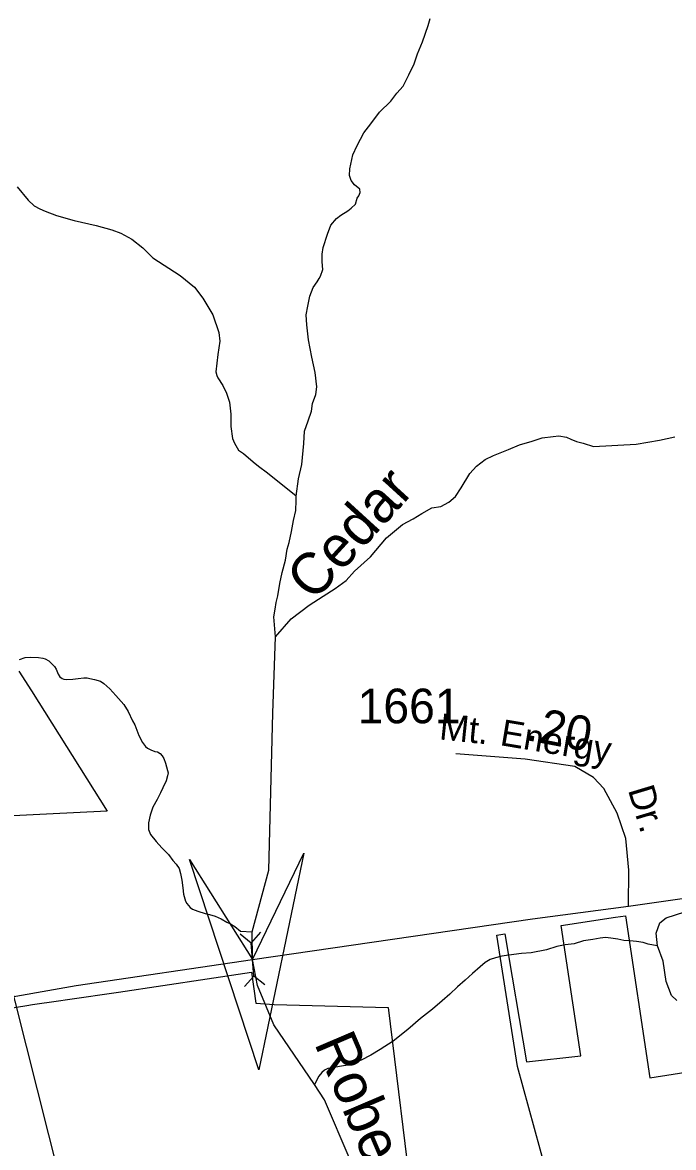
# Model space of a CAD drawing. Extents: x 2056842 to 2160602, y 826753 to 1016856.
# Drawn here: x 2099090 to 2101443, y 862789 to 866853 of the extents above; entities that cross this region are included whole.
import ezdxf

# ---------------------------------------------------------------- set-up
doc = ezdxf.new("R2010")
doc.units = 0
for name, color, linetype in [('Exist Boundary Political City Limit New', 7, 'Continuous'), ('Exist Hydrographic Creek Single Shore', 7, 'Continuous'), ('Exist Hydrographic Creek Single Shore Label', 7, 'Continuous'), ('Exist Hydrographic Misc Water Feature', 7, 'Continuous'), ('Exist Road Primary NC Attributed', 7, 'Continuous'), ('Exist Road Secondary Mileage Hundredths English Label', 7, 'Continuous'), ('Exist Road Secondary Structure Culvert Attributed CELL', 7, 'Continuous'), ('Exist Road Secondary Structure Culvert CELL', 7, 'Continuous'), ('Exist Road Secondary Type 51 Attributed', 7, 'Continuous'), ('Exist Road Secondary Type 51 Label', 7, 'Continuous'), ('Exist Road Secondary Type 51 Number Label', 7, 'Continuous'), ('Exist Utilities Electrical Transmission Line', 7, 'Continuous'), ('Map Preparation Boundary City Limit Buffer Line', 7, 'Continuous')]:
    doc.layers.add(name, color=color, linetype=linetype)

msp = doc.modelspace()

# ---------------------------------------------------------------- linework, layer by layer
at = {"layer": 'Exist Boundary Political City Limit New'}
for points in [[(2099076.8, 864509.5), (2099121.8, 864438.4), (2099396, 864004.3), (2099176, 863993.2), (2098887.5, 863978.6)], [(2101022.8, 862558.6), (2100878.8, 863081.4), (2100804, 863556.1), (2100833.8, 863560.6), (2100911.2, 863099.2), (2101108, 863120.5), (2101037.2, 863591.4), (2101234, 863621.2)], [(2101234, 863621.2), (2101269.2, 863626.5), (2101357.2, 863040.6), (2102201.5, 863173.7)], [(2099037.5, 863291.9), (2099105.5, 863302.4), (2099125.5, 863305.4), (2099219.2, 863318.8), (2099252.5, 863323.6), (2099436.8, 863350.4), (2099918, 863422.2), (2099933.5, 863310.2), (2100000, 863305.8), (2100411.5, 863295), (2100501.5, 862557.6)]]:
    msp.add_lwpolyline(points, dxfattribs=at)
at = {"layer": 'Exist Hydrographic Creek Single Shore'}
for points in [[(2100079.2, 865142.6), (2100087, 865204.8), (2100098.9, 865256.7), (2100106.7, 865332.7), (2100108.6, 865376.6), (2100122.5, 865414.7), (2100134.4, 865448.9), (2100138.2, 865476.7), (2100150, 865509), (2100153.9, 865536.8), (2100147.8, 865588.7), (2100135.8, 865644.8), (2100123.3, 865706.7), (2100117.2, 865760.6), (2100115.3, 865796.8), (2100121.2, 865828.8), (2100128.9, 865864.7), (2100141, 865896.6), (2100154.9, 865916.7), (2100162.7, 865928.7), (2100166.8, 865936.8), (2100174.8, 865960.9), (2100172.4, 865988.8), (2100172.4, 866016.7), (2100176.5, 866040.9), (2100192.2, 866088.8), (2100204, 866120.8), (2100224.2, 866144.9), (2100239.9, 866157.1), (2100265.8, 866173), (2100277.8, 866183.2), (2100293.9, 866197.3), (2100299.9, 866219.2), (2100305.6, 866227.3), (2100309.8, 866239.3), (2100309.7, 866251.1), (2100289.7, 866267.3), (2100277.6, 866283), (2100271.4, 866301.1), (2100273.5, 866325), (2100283.4, 866375), (2100299.2, 866409.2), (2100323.2, 866455.3), (2100349.1, 866487.2), (2100380.8, 866529.5), (2100420.7, 866569.4), (2100442.6, 866597.5), (2100466.4, 866623.6), (2100486.3, 866663.8), (2100506.1, 866703.8), (2100518, 866740), (2100536, 866783.9), (2100555.9, 866841.9), (2100563.6, 866868)], [(2099070.4, 866259.4), (2099110.4, 866211.6), (2099132.1, 866191.6), (2099152.2, 866179.6), (2099172.1, 866171.8), (2099212.5, 866155.9), (2099276.3, 866138.2), (2099356.4, 866120.2), (2099412.4, 866104.4), (2099444.6, 866092.7), (2099484.6, 866070.8), (2099524.4, 866038.8), (2099560.9, 866002.8), (2099659.1, 865939.3), (2099711.2, 865897.7), (2099741.1, 865857.4), (2099777.4, 865797.6), (2099799.6, 865733.8), (2099803.5, 865701.9), (2099796.1, 865654), (2099788.3, 865591.9), (2099792.2, 865577.8), (2099796.1, 865570), (2099814.3, 865542.1), (2099826.6, 865513.8), (2099838.3, 865482), (2099842.4, 865438), (2099842.8, 865394.1), (2099848.6, 865350.2), (2099856.6, 865333.9), (2099870.9, 865308.3), (2099889, 865296.2), (2099923, 865266.3), (2099942.9, 865250.3), (2099975.1, 865226.4), (2100079.3, 865142.8)], [(2100004.3, 864633.6), (2100060.8, 864698.7), (2100126.5, 864748.9), (2100176.3, 864781), (2100220.2, 864809), (2100260.2, 864837.4), (2100290.1, 864871.2), (2100347.9, 864923.5), (2100405.8, 864991.8), (2100463.5, 865039.9), (2100501.4, 865060.1), (2100533.3, 865080.1), (2100569.4, 865100.3), (2100601.4, 865104.3), (2100631.2, 865120.4), (2100655.3, 865140.6), (2100674.9, 865172.6), (2100706.9, 865224.5), (2100730.7, 865250.6), (2100762.7, 865274.8), (2100792.5, 865289), (2100846.5, 865311.2), (2100886.5, 865327.1), (2100932.4, 865341.2), (2100968.4, 865353.3), (2101008.5, 865357.7), (2101028.6, 865359.6), (2101056.4, 865355.7), (2101072.3, 865347.9), (2101092.5, 865339.9), (2101116.6, 865333.8), (2101154.4, 865321.9), (2101308.5, 865330.5), (2101392.5, 865344.9), (2101448.5, 865356.8)], [(2100004.3, 864633.6), (2099998.6, 864706.6), (2100002.5, 864734.4), (2100006.6, 864758.6), (2100012.3, 864782.4), (2100020.1, 864826.6), (2100028.2, 864866.4), (2100039.9, 864910.5), (2100046, 864950.7), (2100053.7, 864974.5), (2100061.7, 865014.7), (2100069.5, 865054.6), (2100077.4, 865090.5), (2100079.1, 865126.5), (2100079.2, 865142.6)], [(2099919.6, 863568.7), (2099980, 863790.5), (2099995.2, 864357.9), (2100004.3, 864633.6)], [(2099079.2, 864552.6), (2099099.1, 864558.9), (2099118.8, 864560.8), (2099147.1, 864558.9), (2099163.3, 864556.9), (2099171.1, 864554.9), (2099185, 864547.2), (2099191.2, 864540.9), (2099197.1, 864535.2), (2099205.1, 864527.1), (2099211.1, 864517.2), (2099219.1, 864499), (2099225, 864489.1), (2099233, 864483.1), (2099239.2, 864481.3), (2099247.2, 864479.3), (2099271.4, 864481.3), (2099291.2, 864483.2), (2099311.1, 864485.4), (2099323, 864485.6), (2099332.9, 864483.3), (2099349.3, 864479.6), (2099371.2, 864473.4), (2099383.5, 864465.5), (2099405.7, 864445.6), (2099427.6, 864421.6), (2099455.5, 864389.7), (2099471.5, 864364.1), (2099487.5, 864330), (2099495.9, 864315.9), (2099509.8, 864277.9), (2099523.8, 864251.9), (2099533.8, 864238.2), (2099541.8, 864232.2), (2099553.9, 864226.2), (2099567.9, 864220.1), (2099577.7, 864218.1), (2099587.7, 864212.2), (2099594.1, 864204.3), (2099600, 864194.2), (2099606.2, 864178.2), (2099609.9, 864164.2), (2099614, 864150.6), (2099616, 864142.2), (2099614.4, 864132.3), (2099608.5, 864114.1), (2099596.4, 864088.4), (2099588.4, 864070.5), (2099576.7, 864046.3), (2099560.5, 864018.3), (2099550.8, 863990.1), (2099544.9, 863962.2), (2099545.1, 863938.3), (2099552.7, 863920.1), (2099572.6, 863894.4), (2099593.1, 863872.1), (2099617.3, 863848.2), (2099633.1, 863826.4), (2099645.2, 863812.4), (2099655.4, 863796.6), (2099661.4, 863778.6), (2099665.3, 863754.5), (2099669.2, 863726.7), (2099671.4, 863704.5), (2099679.4, 863678.6), (2099683.7, 863670.6), (2099695.8, 863656.6), (2099703.8, 863650.5), (2099713.6, 863646.6), (2099723.7, 863642.6), (2099749.5, 863635.1), (2099765.9, 863631), (2099785.8, 863625.1), (2099807.8, 863614.9), (2099828.1, 863603.3), (2099841.8, 863597.1), (2099857.6, 863587), (2099877.9, 863571.3), (2099919.6, 863568.7)], [(2100442, 862383.2), (2100402.2, 862488.5), (2100274.3, 862744.4), (2100181, 862961.8), (2100145.5, 863017), (2099998, 863232.3), (2099938.6, 863374), (2099921, 863468.6), (2099919.6, 863568.7)]]:
    msp.add_lwpolyline(points, dxfattribs=at)
at = {"layer": 'Exist Hydrographic Misc Water Feature'}
for points in [[(2101385.8, 863517.5), (2101380, 863563.6), (2101393.9, 863600.4), (2101416.7, 863619.4), (2101483.8, 863640.9)], [(2101385.8, 863517.5), (2101384, 863518), (2101351.8, 863523.7), (2101333.6, 863529.7), (2101309.6, 863533.8), (2101285.8, 863535.7), (2101264, 863537.5), (2101242.1, 863541.6), (2101216.1, 863545.5), (2101197.6, 863547.5), (2101177.7, 863545.3), (2101151.9, 863541), (2101117.8, 863535.2), (2101083.8, 863525), (2101051.6, 863520.9), (2101021.9, 863514.9), (2100984.2, 863502.7), (2100928, 863492.6), (2100894.1, 863490.4), (2100866.2, 863486.1), (2100822.2, 863480.2), (2100800, 863474.2), (2100780.3, 863467.9), (2100762.1, 863458.1), (2100744, 863441.7), (2100716.4, 863417.9), (2100690.1, 863393.9), (2100662.4, 863369.7), (2100634.5, 863343.5), (2100606.9, 863319.3), (2100572.4, 863289.2), (2100528.9, 863255.2), (2100482.8, 863215.1), (2100429.1, 863173), (2100383.1, 863143), (2100349.3, 863122.6), (2100313.4, 863104.4), (2100287.2, 863094.7), (2100265.4, 863086.6), (2100243.1, 863082.7), (2100209.5, 863076.4), (2100193.3, 863074.4), (2100181.4, 863068.5), (2100171.5, 863060.2), (2100161.5, 863046.4), (2100145.5, 863017)], [(2101454.7, 863320.4), (2101435.7, 863338.1), (2101416.7, 863388.8), (2101405.3, 863462.3), (2101385.8, 863517.5)]]:
    msp.add_lwpolyline(points, dxfattribs=at)
at = {"layer": 'Exist Road Primary NC Attributed'}
for points in [[(2101280.1, 863661.3), (2101516.8, 863694.6), (2102113.9, 863785), (2102624.9, 863868.1), (2102996.9, 863927.9)], [(2097232.7, 863339.7), (2097434.7, 863334), (2097843.8, 863302.8), (2098302.8, 863284.1), (2098715.1, 863293.4), (2098962.2, 863318.4), (2099284.2, 863374.5), (2099921, 863468.6), (2100933.2, 863615.6), (2101280.1, 863661.3)]]:
    msp.add_lwpolyline(points, dxfattribs=at)
at = {"layer": 'Exist Road Secondary Structure Culvert Attributed CELL'}
msp.add_lwpolyline([(2100107, 863852.3), (2099943.4, 863069.2), (2099693.5, 863829.2), (2099921, 863468.6)], close=True, dxfattribs=at)
at = {"layer": 'Exist Road Secondary Structure Culvert CELL'}
for p, q in [((2099877, 863560.9), (2099916.4, 863528.9)), ((2099950.5, 863566.5), (2099916.4, 863528.9)), ((2099925.7, 863408.3), (2099916.4, 863528.9)), ((2099891.6, 863370.7), (2099925.7, 863408.3)), ((2099965.1, 863376.3), (2099925.7, 863408.3))]:
    msp.add_line(p, q, dxfattribs=at)
at = {"layer": 'Exist Road Secondary Type 51 Attributed'}
msp.add_lwpolyline([(2101280.1, 863661.3), (2101281.1, 863791.2), (2101270.7, 863905.5), (2101239.6, 863997), (2101191.8, 864086.3), (2101154.4, 864125.8), (2101085.9, 864165.3), (2100907.3, 864192.3), (2100656, 864211)], dxfattribs=at)
at = {"layer": 'Exist Utilities Electrical Transmission Line'}
msp.add_lwpolyline([(2090208.9, 878090.6), (2090399.6, 877911.2), (2091042.2, 877021.2), (2091166.6, 876875.7), (2095091.8, 871822.6), (2095202.4, 871658.9), (2098164.4, 867008.7), (2098184.9, 866904.8), (2098734, 864623.2), (2099022.7, 863475.6), (2099626.1, 861080), (2100400.4, 858056.5), (2100951.6, 855844.8), (2101980.8, 853661.7), (2102801.4, 851906.3), (2103296.8, 850944.6), (2103702.1, 850075), (2103840.6, 849731.1), (2105377.5, 846510.3), (2106244.1, 844636.9), (2107548.3, 841869.9), (2108761.2, 839864.8), (2109358.7, 838871.2), (2109834.3, 838086.5)], dxfattribs=at)
at = {"layer": 'Map Preparation Boundary City Limit Buffer Line'}
for points in [[(2099076.8, 864509.5), (2099121.8, 864438.4), (2099396, 864004.3), (2099176, 863993.2), (2098887.5, 863978.6)], [(2101022.8, 862558.6), (2100878.8, 863081.4), (2100804, 863556.1), (2100833.8, 863560.6), (2100911.2, 863099.2), (2101108, 863120.5), (2101037.2, 863591.4), (2101234, 863621.2)], [(2101234, 863621.2), (2101269.2, 863626.5), (2101357.2, 863040.6), (2102201.5, 863173.7)], [(2099037.5, 863291.9), (2099105.5, 863302.4), (2099125.5, 863305.4), (2099219.2, 863318.8), (2099252.5, 863323.6), (2099436.8, 863350.4), (2099918, 863422.2), (2099933.5, 863310.2), (2100000, 863305.8), (2100411.5, 863295), (2100501.5, 862557.6)]]:
    msp.add_lwpolyline(points, dxfattribs=at)

# ---------------------------------------------------------------- texts
at = {"layer": 'Exist Hydrographic Creek Single Shore Label'}
for s, rotation, p in [('Cedar', 47.6136, (2100142.4, 864757.6)), ('Robertson', 293.1418, (2100142.9, 863166.2))]:
    msp.add_text(s, height=150, rotation=rotation, dxfattribs=at).set_placement(p)
at = {"layer": 'Exist Road Secondary Mileage Hundredths English Label'}
msp.add_text('.20', height=125, rotation=349.1482, dxfattribs=at).set_placement((2100906.2, 864261.7))
at = {"layer": 'Exist Road Secondary Type 51 Label'}
for s, rotation, p in [('Mt.', 354.1408, (2100594, 864263.6)), ('Energy', 350.5224, (2100812.7, 864243.1)), ('Dr.', 286.8191, (2101277.8, 864081.3))]:
    msp.add_text(s, height=95, rotation=rotation, dxfattribs=at).set_placement(p)
at = {"layer": 'Exist Road Secondary Type 51 Number Label'}
msp.add_text('1661', height=125, dxfattribs=at).set_placement((2100301.3, 864321.8))

doc.saveas('drawing.dxf')
